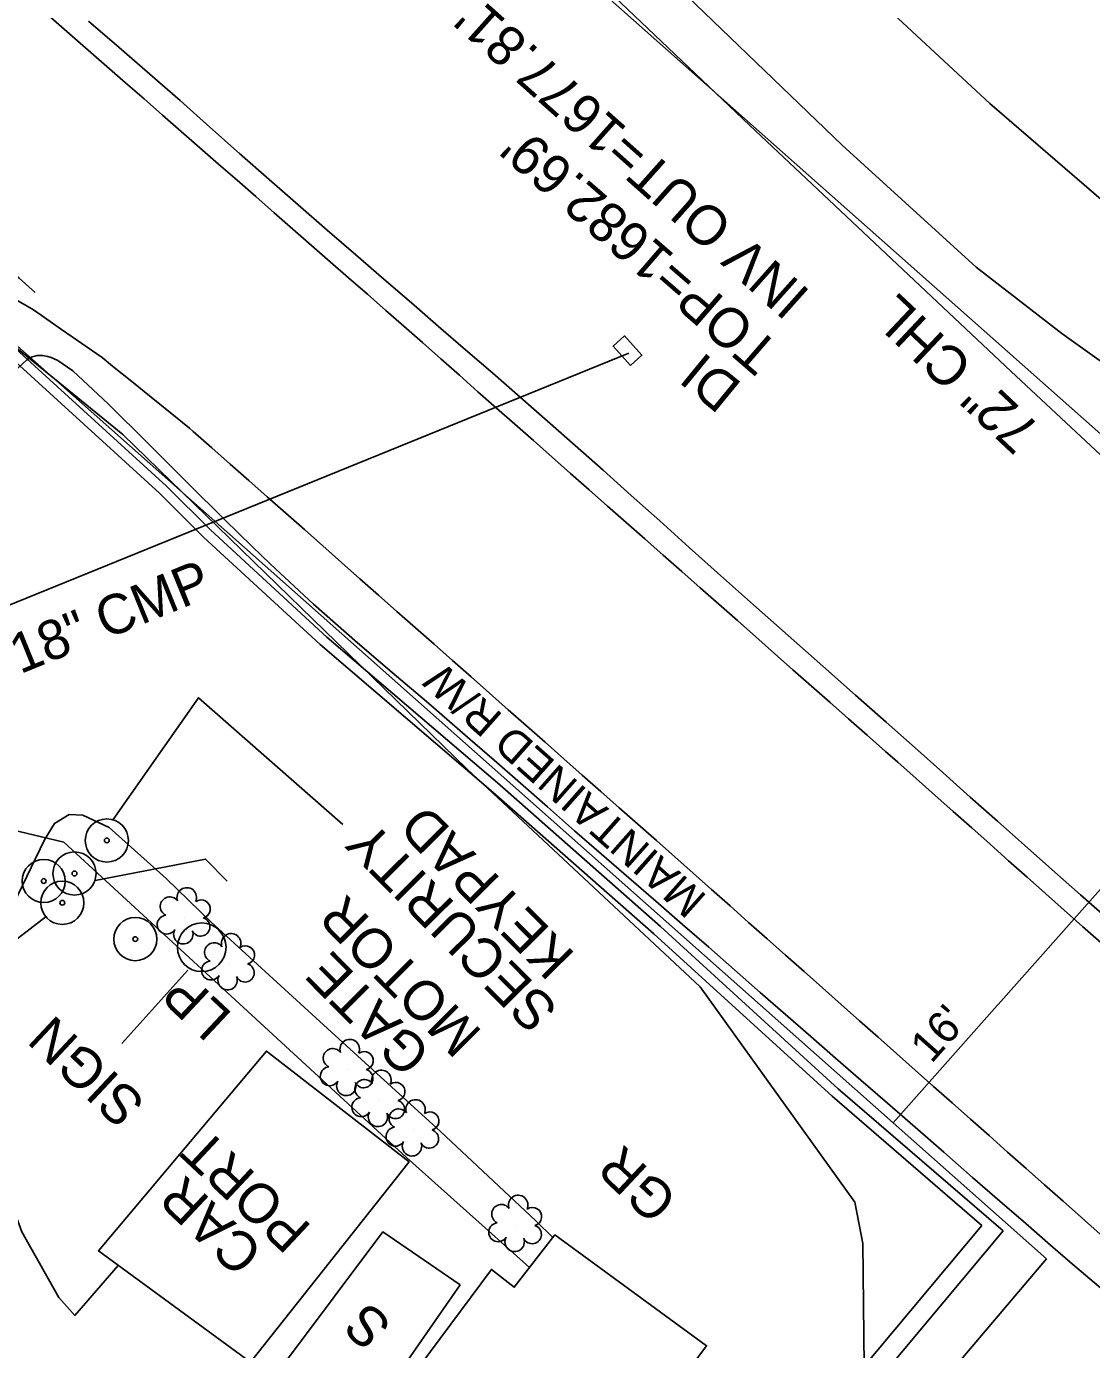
# Model space of a CAD drawing. Extents: x 472260 to 482161, y 489063 to 507124.
# Drawn here: x 476895.1 to 477002.8, y 500378.9 to 500512.6 of the extents above; entities that cross this region are included whole.
import ezdxf

# ---------------------------------------------------------------- set-up
doc = ezdxf.new("R2010")
doc.units = 0
for name, color, linetype in [('Exist Structure Minor Drop Inlet Cogo Elevation', 7, 'Continuous'), ('Exist Structure Minor Pipes CMP 15 Inch Cogo Comment', 7, 'Continuous'), ('Exist Structure Minor Pipes CMP 15 Inch Cogo Point CELL', 7, 'Continuous'), ('Exist Structure Minor Pipes CMP 36 Inch Leader', 7, 'Continuous'), ('Prop Drainage Structure Catch Basin Convert From Junction Box Label', 7, 'Continuous'), ('Prop Drainage Structure Drop Inlet Grate 2 Narrow Slots and Sag Grates 840 24 CELL', 7, 'Continuous'), ('Prop Drainage Structure Outlet Berm Ditch 850 10 Label', 7, 'Continuous'), ('Prop Drainage Structure Pipe Collar Label', 7, 'Continuous'), ('Prop Drainage Structure Pipe CSP 60in Label', 7, 'Continuous'), ('Prop Drainage Structure Pipe Plug CELL', 7, 'Continuous'), ('Prop Drainage Structure Pipe Plug Label', 7, 'Continuous'), ('Prop Drainage Structure Pipe RCP 15in Class IV', 7, 'Continuous'), ('Prop Drainage Structure Pipe RCP 18in Class III', 7, 'Continuous'), ('Prop Drainage Structure Pipe RCP 18in Class III Label', 7, 'Continuous'), ('Prop Drainage Structure Pipe RCP 24in Class III Label', 7, 'Continuous'), ('Prop Drainage Structure Pipe RCP 30in Class III Label', 7, 'Continuous'), ('Prop Drainage Structure Pipe RCP 36in Class III Label', 7, 'Continuous'), ('Prop Drainage Structure Pipe RCP 42in Class III', 7, 'Continuous'), ('Prop Drainage Structure Pipe RCP 66in Class III Label', 7, 'Continuous'), ('Prop Drainage Structure Pipe RCP 66in Class IV', 7, 'Continuous'), ('Prop Drainage Structure Pipe RCP 66in Class IV Label', 7, 'Continuous'), ('Prop Drainage Structure Pipe RCP 72in Class III', 7, 'Continuous'), ('Prop Drainage Structure Pipe Side Drain 18in', 7, 'Continuous'), ('Prop Drainage Structure Pipe Side Drain 18in Label', 7, 'Continuous'), ('Prop Drainage Structure Pipe Stub Out CELL', 7, 'Continuous'), ('Prop Drainage Structure Pipe Welded Steel 72in Label', 7, 'Continuous'), ('Prop Drainage Structure Plot Symbol 20 Scale CELL', 7, 'Continuous'), ('Prop Earthen Structure False Sump Label', 7, 'Continuous'), ('Prop Erosion Rip Rap Class I', 7, 'Continuous'), ('Prop Erosion Rip Rap Pad at Outlet CELL', 7, 'Continuous'), ('Prop SS Fill Line', 7, 'Continuous')]:
    doc.layers.add(name, color=color, linetype=linetype)

msp = doc.modelspace()

# ---------------------------------------------------------------- linework, layer by layer
at = {"layer": 'Exist Structure Minor Drop Inlet Cogo Elevation'}
for p, q in [((477092.64, 500392.59), (476776.91, 500672.53)), ((476998.24, 500388.08), (476875.81, 500496.64)), ((476976.25, 500362.14), (476998.24, 500388.08))]:
    msp.add_line(p, q, dxfattribs=at)
at = {"layer": 'Exist Structure Minor Pipes CMP 15 Inch Cogo Comment'}
for p, q in [((476993.37, 500413.79), (477012.55, 500435.41)), ((476982.76, 500401.81), (476993.28, 500413.68)), ((476993.37, 500413.79), (476993.28, 500413.68))]:
    msp.add_line(p, q, dxfattribs=at)
at = {"layer": 'Prop Drainage Structure Catch Basin Convert From Junction Box Label'}
for p, q in [((476909.27, 500466.18), (476820.39, 500547.19)), ((476908.58, 500465.46), (476819.72, 500546.45)), ((476993.89, 500390.92), (476977.2, 500405.27)), ((476991.73, 500391.45), (476976.57, 500404.5))]:
    msp.add_line(p, q, dxfattribs=at)
for points in [[(476976.57, 500404.5), (476958.56, 500420.93), (476942.32, 500435.22), (476924.82, 500450.15), (476913.03, 500461.02), (476908.58, 500465.46)], [(476977.2, 500405.27), (476959.22, 500421.67), (476942.98, 500435.98), (476925.49, 500450.9), (476913.72, 500461.75), (476909.27, 500466.18)], [(477001.23, 500324.08), (476964.94, 500359.4), (476991.73, 500391.45)], [(477002.61, 500325.53), (476967.66, 500359.54), (476993.89, 500390.92)]]:
    msp.add_lwpolyline(points, dxfattribs=at)
at = {"layer": 'Prop Drainage Structure Drop Inlet Grate 2 Narrow Slots and Sag Grates 840 24 CELL'}
for points in [[(477003.77, 500420.01), (477001.9, 500421.67), (477000.03, 500423.33), (476998.16, 500424.99), (476996.29, 500426.65), (476994.42, 500428.31), (476992.55, 500429.97), (476990.69, 500431.63), (476988.82, 500433.29), (476986.95, 500434.95), (476985.08, 500436.61), (476983.21, 500438.27), (476981.99, 500439.36), (476980.12, 500441.01), (476978.24, 500442.66), (476976.37, 500444.32), (476974.5, 500445.97), (476972.62, 500447.62), (476970.75, 500449.27), (476968.87, 500450.93), (476967, 500452.58), (476965.13, 500454.23), (476963.25, 500455.89), (476961.38, 500457.54), (476959.51, 500459.19), (476957.63, 500460.85), (476955.76, 500462.5), (476953.88, 500464.15), (476952.01, 500465.81), (476950.14, 500467.46), (476948.26, 500469.11), (476946.39, 500470.77), (476944.51, 500472.42), (476942.64, 500474.07), (476940.77, 500475.72), (476938.89, 500477.38), (476937.02, 500479.03), (476935.15, 500480.68), (476933.27, 500482.34), (476931.47, 500483.93), (476929.59, 500485.57), (476927.7, 500487.22), (476925.82, 500488.86), (476923.94, 500490.51), (476922.06, 500492.15), (476920.18, 500493.8), (476918.3, 500495.44), (476916.42, 500497.09), (476914.53, 500498.73), (476912.65, 500500.38), (476910.77, 500502.02), (476908.89, 500503.66), (476907.01, 500505.31), (476905.13, 500506.95), (476903.25, 500508.6), (476901.36, 500510.24), (476899.48, 500511.89), (476897.6, 500513.53)], [(476865.19, 500512.94), (476867.07, 500511.29), (476868.95, 500509.64), (476870.83, 500507.99), (476871.9, 500507.05), (476873.77, 500505.39), (476875.65, 500503.74), (476877.52, 500502.08), (476879.39, 500500.43), (476881.26, 500498.77), (476883.14, 500497.12), (476885.01, 500495.46), (476886.88, 500493.81), (476888.76, 500492.16), (476890.63, 500490.5), (476892.5, 500488.85), (476894.38, 500487.19), (476896, 500485.76)], [(477003.67, 500390.58), (477001.8, 500392.24), (476999.93, 500393.9), (476998.06, 500395.55), (476996.19, 500397.21), (476994.32, 500398.87), (476992.45, 500400.53), (476990.58, 500402.19), (476988.71, 500403.84), (476986.84, 500405.5), (476984.97, 500407.16), (476983.1, 500408.82), (476981.23, 500410.48), (476979.36, 500412.14), (476977.49, 500413.79), (476975.62, 500415.45), (476973.75, 500417.11), (476971.88, 500418.77), (476970.01, 500420.43), (476968.14, 500422.08), (476966.27, 500423.74), (476964.4, 500425.4), (476962.53, 500427.06), (476960.68, 500428.7), (476958.81, 500430.35), (476956.93, 500432.01), (476955.06, 500433.66), (476953.19, 500435.31), (476951.31, 500436.97), (476949.44, 500438.62), (476947.57, 500440.28), (476945.69, 500441.93), (476943.82, 500443.58), (476941.95, 500445.24), (476940.08, 500446.89), (476938.2, 500448.55), (476936.33, 500450.2), (476934.46, 500451.85), (476932.58, 500453.51), (476930.71, 500455.16), (476928.84, 500456.82), (476926.96, 500458.47), (476925.09, 500460.13), (476923.22, 500461.78), (476921.35, 500463.43), (476919.47, 500465.09), (476917.6, 500466.74), (476915.73, 500468.4), (476913.85, 500470.05), (476911.98, 500471.7), (476911.61, 500472.03), (476909.66, 500473.6), (476907.72, 500475.17), (476905.77, 500476.74), (476903.83, 500478.31), (476902.77, 500479.17), (476900.71, 500480.59), (476898.66, 500482.02), (476896.61, 500483.44), (476895.83, 500483.98), (476893.68, 500485.25)]]:
    msp.add_lwpolyline(points, dxfattribs=at)
at = {"layer": 'Prop Drainage Structure Pipe Collar Label'}
msp.add_circle((476912.85, 500419.56), 2.46, dxfattribs=at)
at = {"layer": 'Prop Drainage Structure Pipe CSP 60in Label'}
msp.add_lwpolyline([(476988.6, 500317.32), (476976.14, 500327.95), (476968, 500343.75), (476968.17, 500353.15), (476973.15, 500362.66), (476979.81, 500377.26), (476979.68, 500389.61), (476978.87, 500393.81), (476963.24, 500415.57), (476939.68, 500437.56), (476904.87, 500471.4), (476890.1, 500483.37), (476873.09, 500491.52), (476857.75, 500493.14), (476837.83, 500491.19), (476818.04, 500493.77), (476777.3, 500492.75), (476728.34, 500501.38), (476682.53, 500521.44), (476665.97, 500533.52), (476633.73, 500570.71)], dxfattribs=at)
at = {"layer": 'Prop Drainage Structure Pipe Plug CELL'}
msp.add_line((476911.43, 500417.24), (476904.78, 500409.85), dxfattribs=at)
at = {"layer": 'Prop Drainage Structure Pipe Plug Label'}
msp.add_lwpolyline([(476956.2, 500478.37), (476954.43, 500480.31), (476955.58, 500481.35), (476957.35, 500479.41)], close=True, dxfattribs=at)
at = {"layer": 'Prop Drainage Structure Pipe RCP 15in Class IV'}
for points in [[(476903.9, 500432.47), (476912.51, 500444.79), (476927.11, 500431.96)], [(476902.07, 500426.3), (476913.23, 500428.48), (476915.41, 500426.25)]]:
    msp.add_lwpolyline(points, dxfattribs=at)
at = {"layer": 'Prop Drainage Structure Pipe RCP 18in Class III'}
for points in [[(476955.83, 500521.6), (476977.58, 500500.63), (476991.13, 500488.3), (476999.79, 500481.6), (477008.06, 500475.72), (477018.51, 500468.18), (477030.07, 500459.65), (477046.32, 500449.07)], [(477023.27, 500513.12), (477026.47, 500510.38), (477028.42, 500507.6), (477028.7, 500504.11), (477027.19, 500500.45), (477024.39, 500497.97), (477022.64, 500496.69), (477016.26, 500494.49), (477008.16, 500492.93), (477006.35, 500493.26), (477004.01, 500494.95), (476992.54, 500504.83), (476977.24, 500519.05)], [(476948.35, 500390.23), (476946.61, 500391.91), (476937, 500400.96), (476925.56, 500411.35), (476913.77, 500422.15), (476909.25, 500426.53), (476903.5, 500431.66), (476900.83, 500432.93), (476899.45, 500432.97), (476897.97, 500432.08), (476896.95, 500430.43), (476892.44, 500421.14), (476889.76, 500409.51), (476890.61, 500401.74), (476894.67, 500390.81), (476898.39, 500384.18), (476900.01, 500382.36), (476904.4, 500387.41)]]:
    msp.add_lwpolyline(points, dxfattribs=at)
at = {"layer": 'Prop Drainage Structure Pipe RCP 24in Class III Label'}
for centre, radius in [((476903.25, 500430.36), 2.18), ((476903.25, 500430.36), 0.24), ((476899.98, 500427.02), 2.18), ((476899.98, 500427.02), 0.24)]:
    msp.add_circle(centre, radius, dxfattribs=at)
at = {"layer": 'Prop Drainage Structure Pipe RCP 66in Class IV'}
msp.add_line((476807.28, 500419.16), (476956.03, 500479.61), dxfattribs=at)
at = {"layer": 'Prop Drainage Structure Pipe RCP 72in Class III'}
for points in [[(477039.4, 500442.07), (477020.1, 500454.81), (477016.31, 500457.57), (476994.68, 500477.76), (476968.24, 500502.67), (476944.27, 500525.45), (476915.33, 500553.57), (476910.35, 500564.28)], [(476945.98, 500387.19), (476933.55, 500398.3), (476898.9, 500430.18)]]:
    msp.add_lwpolyline(points, dxfattribs=at)
at = {"layer": 'Prop Drainage Structure Pipe Side Drain 18in'}
msp.add_lwpolyline([(476933.83, 500397.87), (476917.77, 500377.63), (476902.42, 500388.87), (476919.38, 500409.07), (476933.83, 500397.87)], dxfattribs=at)
at = {"layer": 'Prop Drainage Structure Pipe Side Drain 18in Label'}
msp.add_line((476898.9, 500430.18), (476883.45, 500433.88), dxfattribs=at)
at = {"layer": 'Prop Drainage Structure Pipe Stub Out CELL'}
for points in [[(476901.38, 500513.16), (476904.5, 500510.49), (476907.59, 500507.81), (476910.65, 500505.14), (476913.68, 500502.46), (476916.68, 500499.8), (476919.65, 500497.18), (476922.6, 500494.6), (476925.52, 500492.06), (476928.41, 500489.56), (476931.25, 500487.1), (476934.05, 500484.69), (476936.8, 500482.32), (476939.53, 500479.96), (476942.28, 500477.58), (476945.04, 500475.18), (476947.81, 500472.75), (476950.6, 500470.29), (476953.42, 500467.79), (476956.27, 500465.24), (476959.16, 500462.65), (476962.14, 500459.96), (476965.31, 500457.14), (476968.64, 500454.17), (476972.15, 500451.07), (476975.65, 500447.98), (476978.95, 500445.06), (476982.06, 500442.3), (476984.98, 500439.71), (476987.78, 500437.22), (476990.55, 500434.75), (476993.3, 500432.31), (476996.02, 500429.89), (476998.79, 500427.43), (477001.69, 500424.87), (477004.73, 500422.19)], [(477005.25, 500383.82), (477000.88, 500387.55), (476998.65, 500389.47), (476996.15, 500391.63), (476993.53, 500393.91), (476990.76, 500396.31), (476987.86, 500398.84), (476984.96, 500401.38), (476982.17, 500403.81), (476979.49, 500406.14), (476976.93, 500408.37), (476974.42, 500410.56), (476971.88, 500412.77), (476969.31, 500415.01), (476966.72, 500417.27), (476964.1, 500419.56), (476961.44, 500421.88), (476958.75, 500424.22), (476956.03, 500426.58), (476953.28, 500428.96), (476950.54, 500431.35), (476947.8, 500433.75), (476945.06, 500436.15), (476942.42, 500438.46), (476940, 500440.56), (476935.79, 500444.19), (476932.1, 500447.34), (476928.61, 500450.33), (476924.14, 500454.25), (476919.81, 500458.27), (476917.93, 500460.07), (476915.18, 500462.78), (476911.48, 500466.44), (476907.43, 500470.47), (476903.38, 500474.5), (476899.82, 500477.84), (476898.28, 500478.87), (476897.93, 500479.04), (476897.61, 500479.18), (476897.3, 500479.26), (476896.73, 500479.36), (476896.46, 500479.37), (476896.21, 500479.36), (476895.96, 500479.32), (476895.7, 500479.24), (476895.43, 500479.11), (476895.15, 500478.94), (476890.84, 500474.95)]]:
    msp.add_lwpolyline(points, dxfattribs=at)
at = {"layer": 'Prop Drainage Structure Plot Symbol 20 Scale CELL'}
for centre, radius in [((476896.87, 500426.26), 2.18), ((476898.75, 500424.06), 2.18), ((476896.87, 500426.26), 0.24), ((476898.75, 500424.06), 0.24), ((476906.13, 500420.39), 2.18), ((476906.13, 500420.39), 0.24)]:
    msp.add_circle(centre, radius, dxfattribs=at)
at = {"layer": 'Prop Erosion Rip Rap Class I'}
msp.add_lwpolyline([(476897.1, 500422.69), (476888.25, 500415.87), (476887.43, 500416.68)], dxfattribs=at)
at = {"layer": 'Prop Erosion Rip Rap Pad at Outlet CELL'}
for p, q in [((476911.1, 500422.56), (476911.1, 500422.56)), ((476915.59, 500417.92), (476915.59, 500417.92)), ((476927.59, 500407.23), (476927.59, 500407.23)), ((476930.78, 500404.11), (476930.78, 500404.11)), ((476934.23, 500401.13), (476934.23, 500401.13)), ((476944.61, 500391.47), (476944.61, 500391.47))]:
    msp.add_line(p, q, dxfattribs=at)
for centre, radius, start, end in [((476911.33, 500424.6), 0.99, 334.8391, 200.4717), ((476909.62, 500423.69), 0.968, 35.8908, 245.4216), ((476912.78, 500423.43), 0.929, 284.4567, 126.0861), ((476909.3, 500421.85), 0.955, 95.1099, 327.9534), ((476912.74, 500421.63), 0.937, 204.9913, 73.4601), ((476910.98, 500420.88), 0.984, 151.2797, 21.387), ((476915.82, 500419.96), 0.99, 334.8391, 200.4717), ((476914.1, 500419.05), 0.968, 35.8908, 245.4216), ((476917.26, 500418.79), 0.929, 284.4567, 126.0861), ((476913.79, 500417.22), 0.955, 95.1099, 327.9534), ((476917.22, 500416.99), 0.937, 204.9913, 73.4601), ((476915.46, 500416.24), 0.984, 151.2797, 21.387), ((476927.81, 500409.27), 0.99, 334.8391, 200.4717), ((476926.1, 500408.36), 0.968, 35.8908, 245.4216), ((476929.26, 500408.1), 0.929, 284.4567, 126.0861), ((476925.79, 500406.53), 0.955, 95.1099, 327.9534), ((476929.3, 500405.23), 0.968, 35.8908, 245.4216), ((476929.22, 500406.3), 0.937, 204.9913, 73.4601), ((476931.01, 500406.15), 0.99, 334.8391, 200.4717), ((476927.46, 500405.55), 0.984, 151.2797, 21.387), ((476932.46, 500404.98), 0.929, 284.4567, 126.0861), ((476928.98, 500403.4), 0.955, 95.1099, 327.9534), ((476932.42, 500403.18), 0.937, 204.9913, 73.4601), ((476934.46, 500403.17), 0.99, 334.8391, 200.4717), ((476930.66, 500402.42), 0.984, 151.2797, 21.387), ((476932.75, 500402.26), 0.968, 35.8908, 245.4216), ((476935.9, 500402), 0.929, 284.4567, 126.0861), ((476932.43, 500400.42), 0.955, 95.1099, 327.9534), ((476935.86, 500400.2), 0.937, 204.9913, 73.4601), ((476934.1, 500399.45), 0.984, 151.2797, 21.387), ((476944.84, 500393.51), 0.99, 334.8391, 200.4717), ((476943.13, 500392.6), 0.968, 35.8908, 245.4216), ((476946.29, 500392.34), 0.929, 284.4567, 126.0861), ((476942.81, 500390.76), 0.955, 95.1099, 327.9534), ((476946.25, 500390.54), 0.937, 204.9913, 73.4601), ((476944.48, 500389.79), 0.984, 151.2797, 21.387)]:
    msp.add_arc(centre, radius, start, end, dxfattribs=at)
at = {"layer": 'Prop SS Fill Line'}
for points in [[(476962.92, 500371.92), (476916.27, 500309.49), (476895.64, 500324.49), (476942.14, 500387), (476944.45, 500385.21), (476948.56, 500390.5), (476963.89, 500379.29), (476959.9, 500373.97)], [(476938.98, 500385.43), (476929.69, 500372.11), (476921.4, 500377.79), (476931.16, 500390.81)]]:
    msp.add_lwpolyline(points, close=True, dxfattribs=at)

# ---------------------------------------------------------------- texts
at = {"layer": 'Exist Structure Minor Pipes CMP 15 Inch Cogo Comment'}
msp.add_text("16'", height=3.2, rotation=48.4381, dxfattribs=at).set_placement((476986.62, 500407.73))
at = {"layer": 'Exist Structure Minor Pipes CMP 15 Inch Cogo Point CELL'}
msp.add_text('MAINTAINED R/W', height=3.2, rotation=138.4381, dxfattribs=at).set_placement((476964.04, 500424.7))
at = {"layer": 'Exist Structure Minor Pipes CMP 36 Inch Leader'}
msp.add_text("TOP=1682.69'", height=4, rotation=139.1076, dxfattribs=at).set_placement((476971.47, 500480.22))
at = {"layer": 'Prop Drainage Structure Outlet Berm Ditch 850 10 Label'}
msp.add_text('72" CHL', height=4, rotation=136.7072, dxfattribs=at).set_placement((476997.81, 500472.07))
at = {"layer": 'Prop Drainage Structure Pipe RCP 18in Class III Label'}
for s, p in [('PORT', (476924.09, 500391.3)), ('CAR', (476919.25, 500388.98)), ('S', (476932.25, 500381.46))]:
    msp.add_text(s, height=4, rotation=136.8636, dxfattribs=at).set_placement(p)
at = {"layer": 'Prop Drainage Structure Pipe RCP 30in Class III Label'}
for s, p in [('KEYPAD', (476950.72, 500418.83)), ('SECURITY', (476949.05, 500413.4)), ('MOTOR', (476941.33, 500410.97)), ('GATE', (476936.21, 500409.02))]:
    msp.add_text(s, height=4, rotation=134.7806, dxfattribs=at).set_placement(p)
at = {"layer": 'Prop Drainage Structure Pipe RCP 36in Class III Label'}
msp.add_text('DI', height=4, rotation=140.6908, dxfattribs=at).set_placement((476967.61, 500476.46))
at = {"layer": 'Prop Drainage Structure Pipe RCP 42in Class III'}
msp.add_text('SIGN', height=4, rotation=136.8636, dxfattribs=at).set_placement((476907.33, 500403.94))
at = {"layer": 'Prop Drainage Structure Pipe RCP 66in Class III Label'}
msp.add_text('LP', height=4, rotation=136.8636, dxfattribs=at).set_placement((476916.07, 500412.77))
at = {"layer": 'Prop Drainage Structure Pipe RCP 66in Class IV Label'}
msp.add_text('18" CMP', height=4, rotation=22.1154, dxfattribs=at).set_placement((476894.48, 500447.15))
at = {"layer": 'Prop Drainage Structure Pipe Welded Steel 72in Label'}
msp.add_text("INV OUT=1677.81'", height=4, rotation=138.2818, dxfattribs=at).set_placement((476974.52, 500485.76))
at = {"layer": 'Prop Earthen Structure False Sump Label'}
msp.add_text('GR', height=4, rotation=136.8636, dxfattribs=at).set_placement((476961.18, 500394.29))

doc.saveas('drawing.dxf')
